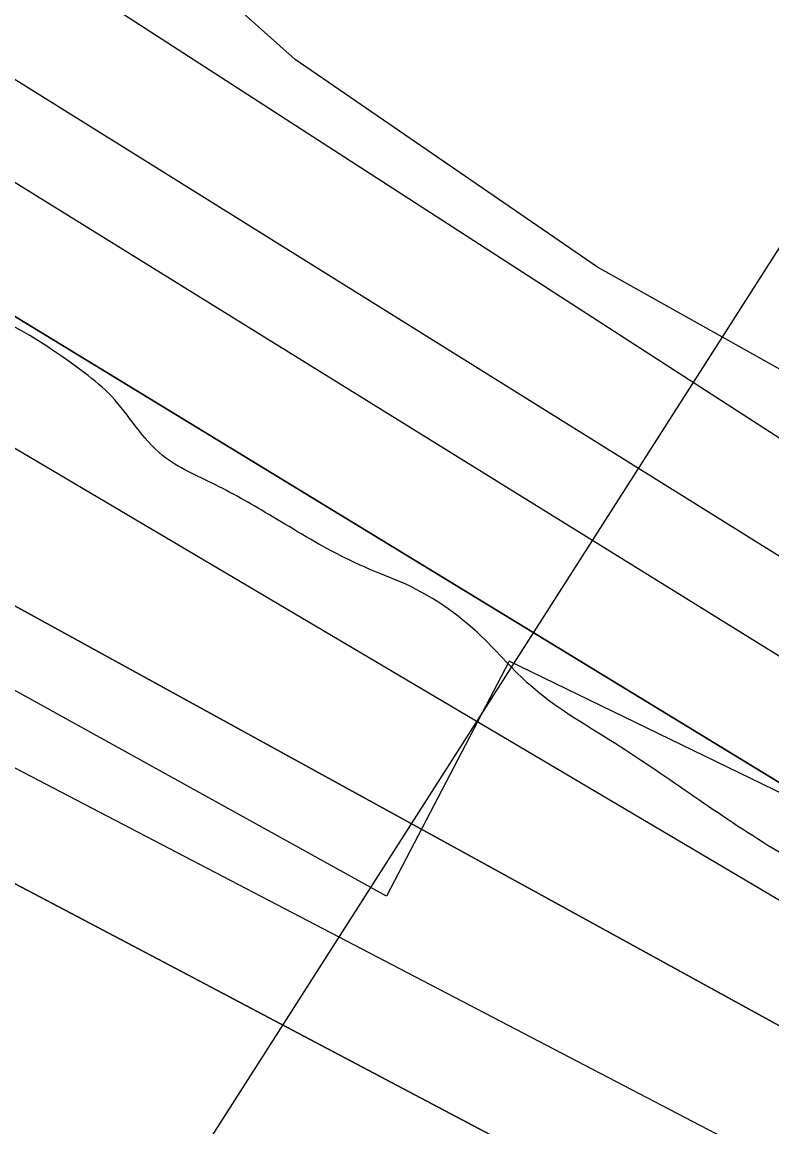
# Model space of a CAD drawing. Extents: x 3329332 to 3367211, y 631066 to 656469.
# Drawn here: x 3345008.9 to 3345157.3, y 645894.6 to 646113.2 of the extents above; entities that cross this region are included whole.
import ezdxf

# ---------------------------------------------------------------- set-up
doc = ezdxf.new("R2010")
doc.units = 0
for name, color, linetype in [('V-RIVR-EDGE', 7, 'Continuous'), ('V-RIVR-RANG', 7, 'Continuous'), ('V-RRAP-RVMT', 7, 'Continuous'), ('V-SITE-VEGE', 7, 'Continuous'), ('V-TOPO-DPTH', 7, 'Continuous'), ('V-TOPO-MINR', 7, 'Continuous'), ('V-TOPO-WATR', 7, 'Continuous')]:
    doc.layers.add(name, color=color, linetype=linetype)

msp = doc.modelspace()

# ---------------------------------------------------------------- linework, layer by layer
at = {"layer": 'V-RIVR-EDGE'}
msp.add_spline([(3345726.57, 645695.38), (3345710.31, 645706.66), (3345706.05, 645707.06), (3345696.75, 645709.8), (3345683.58, 645717.98), (3345672.75, 645726.92), (3345658.81, 645738.2), (3345648.74, 645743.66), (3345639.44, 645746.01), (3345632.85, 645747.96), (3345603.43, 645766.65), (3345581.36, 645780.66), (3345572.45, 645784.95), (3345555.41, 645793.91), (3345546.12, 645800.14), (3345532.56, 645805.99), (3345524.04, 645813.38), (3345515.13, 645817.28), (3345499.63, 645821.59), (3345480.65, 645830.55), (3345474.08, 645837.55), (3345464.78, 645841.06), (3345450.44, 645846.14), (3345438.05, 645851.6), (3345424.88, 645858.22), (3345414.42, 645862.13), (3345403.18, 645866.03), (3345391.56, 645870.33), (3345367.92, 645880.08), (3345352.04, 645885.94), (3345338.09, 645891.01), (3345321.82, 645896.48), (3345300.5, 645902.74), (3345290.81, 645905.48), (3345275.7, 645907.84), (3345235.77, 645916.09), (3345209.04, 645924.68), (3345182.31, 645936.38), (3345156.36, 645950.41), (3345125.38, 645971.04), (3345109.51, 645981.94), (3345099.84, 645991.66), (3345083.58, 646002.55), (3345079.71, 646004.12), (3345071.96, 646007.63), (3345058.4, 646015.41), (3345047.17, 646021.65), (3345036.72, 646027.49), (3345031.3, 646033.32), (3345026.66, 646039.15), (3345021.25, 646043.82), (3344994.52, 646058.62), (3344983.68, 646064.85), (3344981.76, 646070.67), (3344976.73, 646076.11), (3344962.01, 646083.13), (3344939.94, 646096.76), (3344923.29, 646108.05), (3344901.61, 646122.84), (3344889.61, 646131.4), (3344869.09, 646144.25), (3344864.44, 646148.52), (3344847.8, 646159.42), (3344817.21, 646179.66), (3344808.69, 646184.34), (3344794.75, 646192.13), (3344773.06, 646202.65), (3344760.28, 646211.6), (3344744.41, 646224.05), (3344736.67, 646231.44), (3344732.8, 646234.94), (3344710.73, 646245.85), (3344691.75, 646256.76), (3344677.42, 646263.39), (3344663.48, 646270.4), (3344646.44, 646279.75), (3344631.72, 646288.32), (3344630.56, 646291.04), (3344623.98, 646294.93), (3344606.17, 646307.39), (3344563.19, 646333.09), (3344534.53, 646350.22), (3344492.33, 646375.92), (3344459.03, 646398.49), (3344451.29, 646403.94), (3344437.74, 646412.51), (3344413.73, 646427.69), (3344366.48, 646453.4), (3344331.64, 646475.21), (3344309.95, 646488.06), (3344300.65, 646491.96), (3344285.55, 646498.98), (3344268.5, 646506.78), (3344249.92, 646518.84), (3344243.72, 646523.9), (3344230.17, 646531.3), (3344213.91, 646541.04), (3344196.87, 646551.55), (3344175.96, 646564.4), (3344151.17, 646577.26), (3344146.92, 646581.53), (3344142.27, 646583.87), (3344134.52, 646585.05), (3344108.56, 646594.81), (3344078.73, 646610.4), (3344072.14, 646611.19), (3344057.81, 646616.66), (3344034.96, 646628.35), (3344016.75, 646636.54), (3343996.99, 646643.95), (3343970.65, 646656.82), (3343940.06, 646673.95), (3343908.3, 646692.65), (3343880.42, 646708.23), (3343857.95, 646717.59), (3343833.55, 646728.51), (3343826.19, 646734.35), (3343819.99, 646736.69), (3343805.27, 646741.77), (3343795.97, 646746.05), (3343784.75, 646753.84), (3343774.29, 646760.84), (3343754.54, 646769.81), (3343740.98, 646776.05), (3343736.34, 646780.72), (3343730.53, 646785.77), (3343725.89, 646790.05), (3343710.4, 646800.17), (3343695.69, 646809.9), (3343682.91, 646818.85), (3343675.94, 646821.97), (3343662.77, 646826.27), (3343657.73, 646828.61), (3343655.8, 646833.27), (3343653.87, 646835.6), (3343636.83, 646843.4)], degree=3, dxfattribs=at)
at = {"layer": 'V-RIVR-RANG'}
msp.add_line((3345408.34, 646459.51), (3344790.49, 645491.95), dxfattribs=at)
at = {"layer": 'V-RRAP-RVMT'}
for p, q in [((3345080.99, 645940.28), (3344960.07, 646007.21)), ((3345105.26, 645986.75), (3345080.99, 645940.28)), ((3345286.22, 645898.94), (3345105.26, 645986.75))]:
    msp.add_line(p, q, dxfattribs=at)
at = {"layer": 'V-SITE-VEGE'}
msp.add_lwpolyline([(3345456.15, 645903.28), (3345324.88, 645959.06), (3345210.6, 646015.53), (3345122.77, 646064.71), (3345062.95, 646105.81), (3344978.05, 646181.46), (3344913.16, 646233.66), (3344848.62, 646278.35), (3344757.34, 646344.95), (3344655.79, 646412.8)], dxfattribs=at)
at = {"layer": 'V-TOPO-DPTH'}
for points in [[(3343582.17, 646780.52), (3345321.51, 645825.29), (3345322.82, 645824.63), (3345326.73, 645822.64), (3345330.64, 645820.65), (3345333.54, 645819.15), (3345337.73, 645816.96), (3345572.4, 645693.1)], [(3343582.17, 646780.52), (3345321.51, 645825.29), (3345322.82, 645824.63), (3345326.73, 645822.64), (3345330.64, 645820.65), (3345333.54, 645819.15), (3345337.73, 645816.96), (3345572.4, 645693.1)], [(3346173.24, 645472.04), (3345359.79, 645885.84), (3345347.4, 645891.72), (3345335.03, 645897.64), (3344333.9, 646521.89)], [(3345462.06, 645799.76), (3345390.97, 645834.23), (3345363.85, 645847.42), (3345336.74, 645860.65), (3345309.66, 645873.94), (3345282.6, 645887.27), (3344324.37, 646471.51)], [(3344324.37, 646471.51), (3345282.6, 645887.27), (3345309.66, 645873.94), (3345336.74, 645860.65), (3345363.85, 645847.42), (3345390.97, 645834.23), (3345462.06, 645799.76)], [(3345455.63, 645706.89), (3345347.47, 645763.55), (3345328.79, 645773.35), (3345310.11, 645783.15), (3345291.44, 645792.98), (3345272.78, 645802.81), (3345190.44, 645846.22), (3345152.38, 645866.29), (3345114.31, 645886.37), (3345076.25, 645906.45), (3345038.19, 645926.54), (3345000.11, 645946.59), (3344962.02, 645966.6), (3344923.89, 645986.55), (3344885.73, 646006.46), (3344721.33, 646092.14), (3344641.13, 646134.05), (3344560.99, 646176.05), (3344480.88, 646218.12)], [(3344480.88, 646218.12), (3344560.99, 646176.05), (3344641.13, 646134.05), (3344721.33, 646092.14), (3344885.73, 646006.46), (3344923.89, 645986.55), (3344962.02, 645966.6), (3345000.11, 645946.59), (3345038.19, 645926.54), (3345076.25, 645906.45), (3345114.31, 645886.37), (3345152.38, 645866.29), (3345190.44, 645846.22), (3345272.78, 645802.81), (3345291.44, 645792.98), (3345310.11, 645783.15), (3345328.79, 645773.35), (3345347.47, 645763.55), (3345455.63, 645706.89)]]:
    msp.add_lwpolyline(points, dxfattribs=at)
at = {"layer": 'V-TOPO-MINR'}
for points in [[(3345572.4, 645693.1), (3345337.73, 645816.96), (3345333.54, 645819.15), (3345330.64, 645820.65), (3345326.73, 645822.64), (3345322.82, 645824.63), (3345321.51, 645825.29), (3343582.17, 646780.52)], [(3347756.74, 644421.95), (3347049.84, 645031.13), (3347038.72, 645037.75), (3347027.53, 645044.24), (3347016.24, 645050.55), (3347004.87, 645056.73), (3346446.56, 645354.29), (3346423.24, 645366.86), (3346400, 645379.58), (3346376.88, 645392.5), (3346353.84, 645405.58), (3346320.3, 645424.82), (3346314.08, 645428.36), (3346307.85, 645431.89), (3346301.59, 645435.38), (3346295.33, 645438.85), (3345363.54, 645900.63), (3345357.9, 645903.25), (3345352.27, 645905.88), (3344349.15, 646553.94)], [(3346173.24, 645472.04), (3345359.79, 645885.84), (3345347.4, 645891.72), (3345335.03, 645897.64), (3344333.9, 646521.89)], [(3347723.61, 644400.61), (3347007.01, 645000.57), (3346976.96, 645019.72), (3346946.53, 645038.28), (3346915.68, 645056.16), (3346884.65, 645073.73), (3346853.35, 645090.81), (3346821.87, 645107.57), (3346317.72, 645370.94), (3346302.12, 645379.1), (3346286.52, 645387.27), (3346270.92, 645395.44), (3346255.33, 645403.62), (3346189.41, 645438.25), (3346154.86, 645456.55), (3346120.4, 645475.01), (3345983.4, 645550.37), (3345949.13, 645569.19), (3345914.83, 645587.95), (3345381.31, 645857.98), (3345361.77, 645867.33), (3345342.25, 645876.72), (3345322.76, 645886.15), (3344355.25, 646485.42)], [(3345479.04, 645768.75), (3345449.59, 645783.92), (3345420.02, 645798.87), (3345390.38, 645813.65), (3345390.25, 645813.72), (3345360.49, 645828.45), (3345330.75, 645843.22), (3345301.04, 645858.04), (3345271.34, 645872.89), (3344325.97, 646431.79)], [(3345509.05, 645702.48), (3345335.43, 645793.74), (3345326.25, 645798.58), (3345317.06, 645803.41), (3345307.89, 645808.26), (3345298.71, 645813.11), (3345260.14, 645833.52), (3345240.82, 645843.72), (3345221.5, 645853.9), (3345202.16, 645864.05), (3345182.8, 645874.18), (3344282.22, 646343.99)], [(3345455.63, 645706.89), (3345347.47, 645763.55), (3345328.79, 645773.35), (3345310.11, 645783.15), (3345291.44, 645792.98), (3345272.78, 645802.81), (3345190.44, 645846.22), (3345152.38, 645866.29), (3345114.31, 645886.37), (3345076.25, 645906.45), (3345038.19, 645926.54), (3345000.11, 645946.59), (3344962.02, 645966.6), (3344923.89, 645986.55), (3344885.73, 646006.46), (3344721.33, 646092.14), (3344641.13, 646134.05), (3344560.99, 646176.05), (3344480.88, 646218.12)]]:
    msp.add_lwpolyline(points, dxfattribs=at)
at = {"layer": 'V-TOPO-WATR'}
msp.add_lwpolyline([(3345462.06, 645799.76), (3345390.97, 645834.23), (3345363.85, 645847.42), (3345336.74, 645860.65), (3345309.66, 645873.94), (3345282.6, 645887.27), (3344324.37, 646471.51)], dxfattribs=at)

doc.saveas('drawing.dxf')
